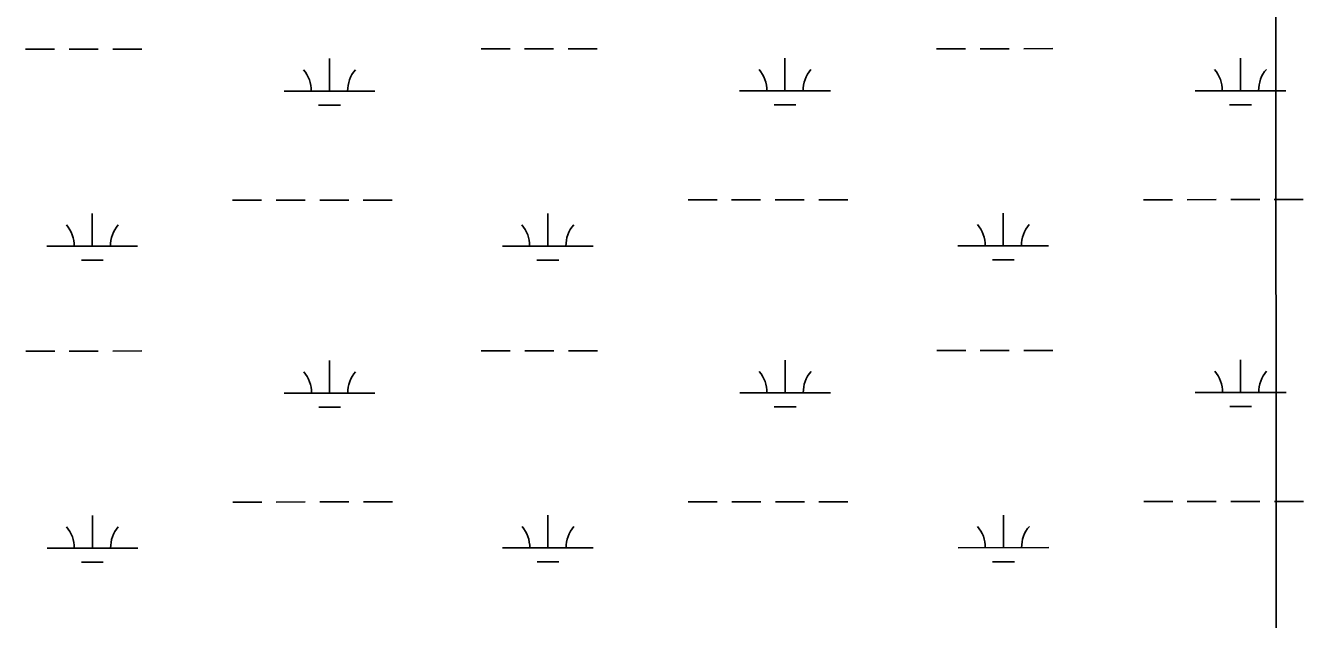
# Model space of a CAD drawing. Extents: x 3279314 to 3317160, y 734079 to 759431.
# Drawn here: x 3305680 to 3307088, y 755896 to 756550 of the extents above; entities that cross this region are included whole.
import ezdxf

# ---------------------------------------------------------------- set-up
doc = ezdxf.new("R2010")
doc.units = 0
doc.layers.add('V-GRID-MAJR', color=7, linetype='Continuous')
doc.layers.add('V-WETL-SWMP', color=7, linetype='Continuous')

msp = doc.modelspace()

# ---------------------------------------------------------------- linework, layer by layer
at = {"layer": 'V-GRID-MAJR'}
msp.add_spline([(3307069.929, 739467.911), (3307065.523, 745527.1290000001), (3307061.114, 751588.954), (3307056.7060000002, 757650.811), (3307056.704, 757653.385)], degree=3, dxfattribs=at)
at = {"layer": 'V-WETL-SWMP'}
for p, q in [((3305679.930541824, 756524.1230001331), (3305711.930527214, 756524.1392898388)), ((3305727.930519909, 756524.1474346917), (3305759.9305052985, 756524.1637243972)), ((3305775.9304979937, 756524.1718692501), (3305807.930483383, 756524.1881589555)), ((3306014.7980181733, 756477.8634602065), (3306014.7796969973, 756513.863455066)), ((3306181.8383126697, 756524.3784980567), (3306213.83829806, 756524.3947877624)), ((3306229.8382907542, 756524.4029326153), (3306261.8382761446, 756524.4192223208)), ((3306277.8382688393, 756524.4273671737), (3306309.8382542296, 756524.4436568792)), ((3306516.70578902, 756478.1189581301), (3306516.6874678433, 756514.1189529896)), ((3306683.746083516, 756524.6339959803), (3306715.746068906, 756524.650285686)), ((3306731.7460616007, 756524.658430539), (3306763.7460469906, 756524.6747202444)), ((3306779.7460396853, 756524.6828650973), (3306811.7460250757, 756524.6991548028)), ((3307018.6135598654, 756478.3744560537), (3307018.5952386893, 756514.3744509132)), ((3305964.7980410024, 756477.8380075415), (3306064.797995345, 756477.8889128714)), ((3306466.7058118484, 756478.0935054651), (3306566.7057661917, 756478.144410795)), ((3306968.613582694, 756478.3490033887), (3307068.613537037, 756478.3999087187)), ((3306002.805876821, 756462.4263537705), (3306026.805865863, 756462.43857105)), ((3306504.713647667, 756462.6818516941), (3306528.7136367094, 756462.6940689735)), ((3307006.621418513, 756462.9373496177), (3307030.621407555, 756462.9495668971)), ((3305908.0151736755, 756357.738088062), (3305940.0151590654, 756357.7543777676)), ((3305956.01515176, 756357.7625226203), (3305988.0151371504, 756357.778812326)), ((3306004.015129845, 756357.7869571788), (3306036.0151152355, 756357.8032468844)), ((3306052.01510793, 756357.8113917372), (3306084.01509332, 756357.8276814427)), ((3306409.922944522, 756357.9935859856), (3306441.922929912, 756358.0098756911)), ((3306457.9229226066, 756358.0180205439), (3306489.9229079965, 756358.0343102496)), ((3306505.922900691, 756358.0424551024), (3306537.9228860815, 756358.058744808)), ((3306553.922878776, 756358.0668896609), (3306585.9228641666, 756358.0831793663)), ((3306911.8307153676, 756358.2490839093), (3306943.830700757, 756358.2653736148)), ((3306959.8306934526, 756358.2735184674), (3306991.8306788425, 756358.2898081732)), ((3307007.8306715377, 756358.297953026), (3307039.830656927, 756358.3142427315)), ((3307055.8306496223, 756358.3223875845), (3307087.8306350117, 756358.33867729)), ((3305753.449067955, 756306.9173997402), (3305753.4307467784, 756342.9173945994)), ((3306255.3568388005, 756307.1728976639), (3306255.3385176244, 756343.1728925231)), ((3306757.264609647, 756307.4283955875), (3306757.2462884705, 756343.4283904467)), ((3305703.449090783, 756306.8919470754), (3305803.449045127, 756306.9428524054)), ((3306205.356861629, 756307.147444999), (3306305.3568159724, 756307.198350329)), ((3306707.264632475, 756307.4029429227), (3306807.264586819, 756307.4538482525)), ((3305741.4569266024, 756291.4802933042), (3305765.456915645, 756291.4925105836)), ((3306243.364697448, 756291.7357912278), (3306267.36468649, 756291.7480085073)), ((3306745.272468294, 756291.9912891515), (3306769.2724573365, 756292.0035064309)), ((3305680.0998473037, 756191.4480476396), (3305712.099832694, 756191.4643373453)), ((3305728.0998253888, 756191.4724821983), (3305760.0998107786, 756191.4887719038)), ((3305776.0998034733, 756191.4969167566), (3305808.099788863, 756191.5132064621)), ((3306182.0076181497, 756191.7035455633), (3306214.00760354, 756191.719835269)), ((3306230.0075962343, 756191.7279801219), (3306262.0075816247, 756191.7442698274)), ((3306278.0075743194, 756191.7524146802), (3306310.0075597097, 756191.7687043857)), ((3306683.9153889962, 756191.9590434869), (3306715.915374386, 756191.9753331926)), ((3306731.915367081, 756191.9834780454), (3306763.9153524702, 756191.999767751)), ((3306779.9153451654, 756192.0079126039), (3306811.9153305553, 756192.0242023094)), ((3306014.9673236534, 756145.1885077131), (3306014.9490024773, 756181.1885025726)), ((3306516.8750944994, 756145.4440056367), (3306516.856773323, 756181.4440004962)), ((3307018.7828653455, 756145.6995035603), (3307018.7645441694, 756181.6994984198)), ((3305964.9673464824, 756145.163055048), (3306064.9673008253, 756145.213960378)), ((3306466.875117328, 756145.4185529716), (3306566.8750716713, 756145.4694583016)), ((3306968.782888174, 756145.6740508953), (3307068.782842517, 756145.7249562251)), ((3306002.9751823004, 756129.751401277), (3306026.975171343, 756129.7636185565)), ((3306504.882953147, 756130.0068992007), (3306528.8829421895, 756130.0191164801)), ((3307006.790723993, 756130.2623971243), (3307030.790713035, 756130.2746144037)), ((3305908.1844791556, 756025.0631355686), (3305940.1844645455, 756025.0794252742)), ((3305956.18445724, 756025.0875701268), (3305988.1844426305, 756025.1038598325)), ((3306004.184435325, 756025.1120046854), (3306036.1844207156, 756025.128294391)), ((3306052.1844134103, 756025.1364392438), (3306084.1843988, 756025.1527289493)), ((3306410.092250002, 756025.3186334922), (3306442.0922353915, 756025.3349231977)), ((3306458.0922280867, 756025.3430680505), (3306490.092213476, 756025.3593577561)), ((3306506.0922061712, 756025.367502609), (3306538.092191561, 756025.3837923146)), ((3306554.0921842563, 756025.3919371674), (3306586.092169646, 756025.4082268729)), ((3306912.000020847, 756025.5741314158), (3306944.000006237, 756025.5904211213)), ((3306959.9999989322, 756025.598565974), (3306991.9999843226, 756025.6148556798)), ((3307007.9999770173, 756025.6230005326), (3307039.999962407, 756025.6392902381)), ((3307055.999955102, 756025.6474350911), (3307087.9999404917, 756025.6637247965)), ((3305753.618373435, 755974.2424472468), (3305753.6000522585, 756010.242442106)), ((3306255.5261442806, 755974.4979451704), (3306255.5078231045, 756010.4979400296)), ((3306757.433915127, 755974.7534430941), (3306757.4155939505, 756010.7534379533)), ((3305703.618396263, 755974.216994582), (3305803.618350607, 755974.2678999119)), ((3306205.526167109, 755974.4724925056), (3306305.5261214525, 755974.5233978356)), ((3306707.433937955, 755974.7279904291), (3306807.433892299, 755974.7788957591)), ((3305741.6262320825, 755958.8053408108), (3305765.6262211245, 755958.8175580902)), ((3306243.534002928, 755959.0608387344), (3306267.53399197, 755959.0730560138)), ((3306745.441773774, 755959.316336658), (3306769.4417628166, 755959.3285539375))]:
    msp.add_line(p, q, dxfattribs=at)
for centre, radius, start, end in [((3305959.554865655, 756478.3101417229), 35.246287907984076, 359.2573463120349, 40.801004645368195), ((3306070.040687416, 756478.3663849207), 35.246287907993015, 139.25734379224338, 180.8010021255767), ((3306461.4626365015, 756478.5656396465), 35.246287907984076, 359.2573463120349, 40.801004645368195), ((3306571.9484582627, 756478.6218828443), 35.246287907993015, 139.25734379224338, 180.8010021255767), ((3306963.3704073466, 756478.8211375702), 35.246287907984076, 359.2573463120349, 40.801004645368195), ((3307073.856229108, 756478.8773807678), 35.246287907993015, 139.25734379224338, 180.8010021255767), ((3305808.691737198, 756307.4203244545), 35.246287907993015, 139.25734379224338, 180.8010021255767), ((3306200.1136862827, 756307.6195791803), 35.246287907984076, 359.2573463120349, 40.801004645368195), ((3306310.5995080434, 756307.6758223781), 35.246287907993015, 139.25734379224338, 180.8010021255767), ((3306702.0214571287, 756307.8750771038), 35.246287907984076, 359.2573463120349, 40.801004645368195), ((3306812.50727889, 756307.9313203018), 35.246287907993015, 139.25734379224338, 180.8010021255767), ((3305698.2059154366, 756307.3640812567), 35.246287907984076, 359.2573463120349, 40.801004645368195), ((3305959.724171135, 756145.6351892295), 35.246287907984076, 359.2573463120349, 40.801004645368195), ((3306070.2099928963, 756145.6914324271), 35.246287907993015, 139.25734379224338, 180.8010021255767), ((3306461.6319419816, 756145.8906871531), 35.246287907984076, 359.2573463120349, 40.801004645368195), ((3306572.1177637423, 756145.9469303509), 35.246287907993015, 139.25734379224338, 180.8010021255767), ((3306963.5397128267, 756146.1461850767), 35.246287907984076, 359.2573463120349, 40.801004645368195), ((3307074.025534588, 756146.2024282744), 35.246287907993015, 139.25734379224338, 180.8010021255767), ((3305698.3752209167, 755974.6891287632), 35.246287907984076, 359.2573463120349, 40.801004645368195), ((3305808.861042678, 755974.7453719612), 35.246287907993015, 139.25734379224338, 180.8010021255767), ((3306200.2829917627, 755974.9446266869), 35.246287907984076, 359.2573463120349, 40.801004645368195), ((3306310.7688135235, 755975.0008698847), 35.246287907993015, 139.25734379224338, 180.8010021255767), ((3306702.190762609, 755975.2001246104), 35.246287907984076, 359.2573463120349, 40.801004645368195), ((3306812.6765843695, 755975.2563678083), 35.246287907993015, 139.25734379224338, 180.8010021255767)]:
    msp.add_arc(centre, radius, start, end, dxfattribs=at)

doc.saveas('drawing.dxf')
